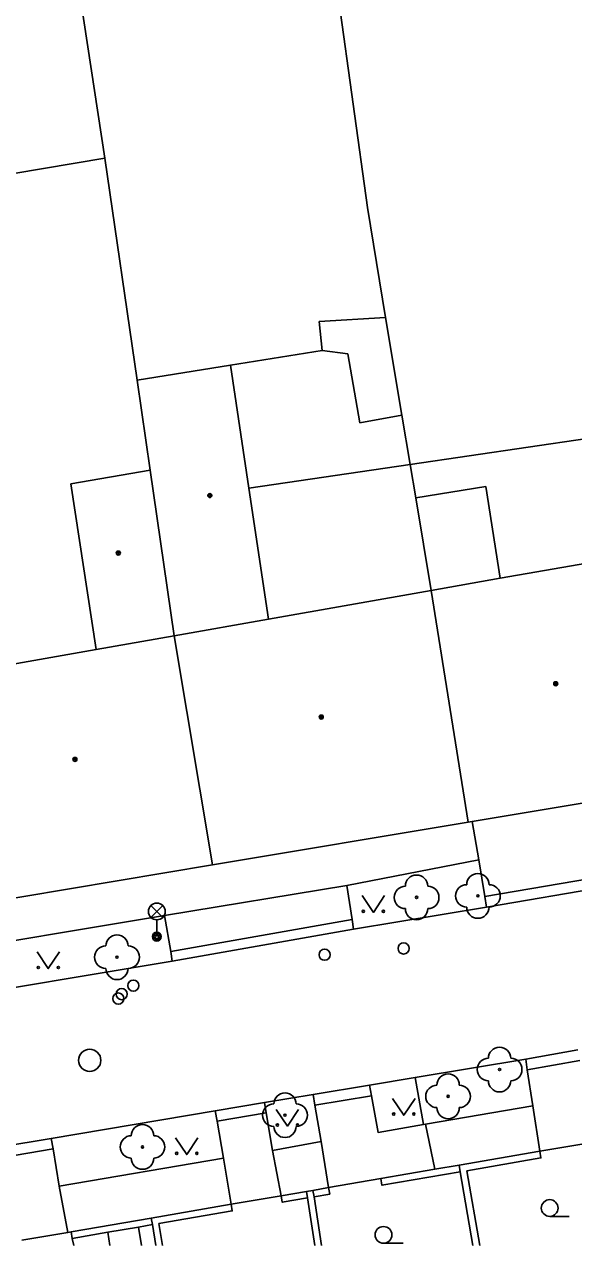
# Model space of a CAD drawing. Extents: x -596229 to -595156, y -1161237 to -1159376.
# Drawn here: x -595584.2 to -595559.6, y -1161235.4 to -1161180.8 of the extents above; entities that cross this region are included whole.
import ezdxf

# ---------------------------------------------------------------- set-up
doc = ezdxf.new("R2010")
doc.units = 0
for name, color, linetype in [('DOP - kresba z DSPS bez souradnic', 7, 'Continuous'), ('DOP - rozhrani ploch obecne', 7, 'Continuous'), ('Level 22', 7, 'Continuous'), ('Level 27', 7, 'Continuous'), ('Level 28', 7, 'Continuous'), ('Level 33', 7, 'Continuous'), ('Level 36', 7, 'Continuous'), ('Level 39', 7, 'Continuous'), ('Specificka linie pasportu komunikaci', 7, 'Continuous'), ('TM - budovy zdene_ betonove - VP', 7, 'Continuous'), ('TM - chodniky - VP', 7, 'Continuous'), ('TM - komunikace - VP', 7, 'Continuous'), ('TM - letecke snimky - pomocna linie', 7, 'Continuous'), ('TM - plot drateny_ kovovy - VP', 7, 'Continuous'), ('TM - podezdivka plotu - VP', 7, 'Continuous'), ('TM - rozhrani mezi zpev. plochami mezi sebou - VP', 7, 'Continuous'), ('TM - vjezd na pozemek', 7, 'Continuous')]:
    doc.layers.add(name, color=color, linetype=linetype)

msp = doc.modelspace()

# ---------------------------------------------------------------- linework, layer by layer
at = {"layer": 'DOP - kresba z DSPS bez souradnic'}
for points in [[(-595570.88, -1161195.42), (-595569.73, -1161195.57)], [(-595569.73, -1161195.57), (-595569.19, -1161198.65)], [(-595569.19, -1161198.65), (-595567.32, -1161198.31)], [(-595566.7, -1161202.01), (-595563.56, -1161201.5)], [(-595563.56, -1161201.5), (-595562.93, -1161205.6)]]:
    msp.add_lwpolyline(points, dxfattribs=at)
at = {"layer": 'DOP - rozhrani ploch obecne'}
for points in [[(-595586.64, -1161147.31), (-595580.59, -1161186.83)], [(-595568.86, -1161189.03), (-595571.42, -1161170.55)], [(-595580.59, -1161186.83), (-595591.49, -1161188.65)], [(-595579.15, -1161196.75), (-595580.59, -1161186.83)], [(-595568.05, -1161193.94), (-595568.86, -1161189.03)], [(-595571.02, -1161194.13), (-595568.05, -1161193.94)], [(-595567.32, -1161198.31), (-595568.05, -1161193.94)], [(-595570.88, -1161195.42), (-595571.02, -1161194.13)], [(-595574.97, -1161196.08), (-595570.88, -1161195.42)], [(-595566.95, -1161200.51), (-595567.32, -1161198.31)], [(-595566.7, -1161202.01), (-595566.95, -1161200.51)], [(-595566.01, -1161206.14), (-595566.7, -1161202.01)]]:
    msp.add_lwpolyline(points, dxfattribs=at)
at = {"layer": 'Level 22'}
for centre in [(-595566.66, -1161219.86), (-595563.92, -1161219.79), (-595580.05, -1161222.53), (-595562.95, -1161227.55), (-595565.25, -1161228.75), (-595572.54, -1161229.59), (-595578.91, -1161231.01)]:
    msp.add_circle(centre, 0.05, dxfattribs=at)
for centre, start, end in [((-595566.66, -1161219.36), 0, 180), ((-595563.92, -1161219.29), 0, 180), ((-595567.16, -1161219.86), 90, 270), ((-595566.16, -1161219.86), 270, 90), ((-595564.42, -1161219.79), 90, 270), ((-595563.42, -1161219.79), 270, 90), ((-595566.66, -1161220.36), 180, 0), ((-595563.92, -1161220.29), 180, 0), ((-595580.05, -1161222.03), 0, 180), ((-595580.55, -1161222.53), 90, 270), ((-595579.55, -1161222.53), 270, 90), ((-595580.05, -1161223.03), 180, 0), ((-595562.95, -1161227.05), 0, 180), ((-595563.45, -1161227.55), 90, 270), ((-595562.45, -1161227.55), 270, 90), ((-595565.25, -1161228.25), 0, 180), ((-595565.75, -1161228.75), 90, 270), ((-595564.75, -1161228.75), 270, 90), ((-595562.95, -1161228.05), 180, 0), ((-595572.54, -1161229.09), 0, 180), ((-595573.04, -1161229.59), 90, 270), ((-595572.04, -1161229.59), 270, 90), ((-595565.25, -1161229.25), 180, 0), ((-595579.41, -1161231.01), 90, 270), ((-595578.91, -1161230.51), 0, 180), ((-595578.41, -1161231.01), 270, 90), ((-595572.54, -1161230.09), 180, 0), ((-595578.91, -1161231.51), 180, 0)]:
    msp.add_arc(centre, 0.5, start, end, dxfattribs=at)
at = {"layer": 'Level 27'}
msp.add_circle((-595581.27, -1161227.14), 0.5, dxfattribs=at)
at = {"layer": 'Level 28'}
for centre in [(-595570.77, -1161222.42), (-595567.24, -1161222.14), (-595579.84, -1161224.18), (-595579.32, -1161223.8), (-595579.99, -1161224.38)]:
    msp.add_circle(centre, 0.25, dxfattribs=at)
at = {"layer": 'Level 33'}
for p, q in [((-595578.535, -1161220.75), (-595578.005, -1161220.22)), ((-595578.535, -1161220.22), (-595578.005, -1161220.75)), ((-595578.27, -1161220.86), (-595578.27, -1161221.61))]:
    msp.add_line(p, q, dxfattribs=at)
for centre, radius in [((-595578.27, -1161220.485), 0.375), ((-595578.27, -1161221.61), 0.2), ((-595578.27, -1161221.61), 0.145), ((-595578.27, -1161221.61), 0.0876)]:
    msp.add_circle(centre, radius, dxfattribs=at)
at = {"layer": 'Level 36'}
for p, q in [((-595560.71, -1161234.115), (-595559.835, -1161234.115)), ((-595568.14, -1161235.315), (-595567.265, -1161235.315))]:
    msp.add_line(p, q, dxfattribs=at)
for points in [[(-595569.09, -1161219.78), (-595568.59, -1161220.53), (-595568.09, -1161219.78)], [(-595583.62, -1161222.29), (-595583.12, -1161223.04), (-595582.62, -1161222.29)], [(-595567.73, -1161228.84), (-595567.23, -1161229.59), (-595566.73, -1161228.84)], [(-595572.93, -1161229.33), (-595572.43, -1161230.08), (-595571.93, -1161229.33)], [(-595577.43, -1161230.6), (-595576.93, -1161231.35), (-595576.43, -1161230.6)]]:
    msp.add_lwpolyline(points, dxfattribs=at)
for centre, radius in [((-595569.04, -1161220.48), 0.05), ((-595568.141, -1161220.48), 0.05), ((-595583.57, -1161222.99), 0.05), ((-595582.671, -1161222.99), 0.05), ((-595572.88, -1161230.03), 0.05), ((-595571.981, -1161230.03), 0.05), ((-595567.68, -1161229.54), 0.05), ((-595566.781, -1161229.54), 0.05), ((-595577.38, -1161231.3), 0.05), ((-595576.481, -1161231.3), 0.05), ((-595560.71, -1161233.74), 0.375), ((-595568.14, -1161234.94), 0.375)]:
    msp.add_circle(centre, radius, dxfattribs=at)
at = {"layer": 'Level 39'}
for centre, radius in [((-595575.9, -1161201.9), 0.09), ((-595575.9, -1161201.9), 0.0398), ((-595579.99, -1161204.47), 0.09), ((-595579.99, -1161204.47), 0.0398), ((-595560.44, -1161210.31), 0.09), ((-595560.44, -1161210.31), 0.0398), ((-595570.92, -1161211.8), 0.09), ((-595570.92, -1161211.8), 0.0398), ((-595581.93, -1161213.69), 0.09), ((-595581.93, -1161213.69), 0.0398)]:
    msp.add_circle(centre, radius, dxfattribs=at)
at = {"layer": 'Specificka linie pasportu komunikaci'}
for points in [[(-595564.18, -1161216.47), (-595563.87, -1161218.18)], [(-595566.73, -1161227.91), (-595566.35, -1161230.01)], [(-595561.47, -1161229.18), (-595561.15, -1161231.2)], [(-595566.26, -1161229.99), (-595565.85, -1161232.01)], [(-595570.59, -1161232.82), (-595570.93, -1161230.77)], [(-595575.29, -1161231.51), (-595574.95, -1161233.57)], [(-595573.1, -1161231.17), (-595572.71, -1161233.19)], [(-595582.63, -1161232.76), (-595582.25, -1161234.83)]]:
    msp.add_lwpolyline(points, dxfattribs=at)
at = {"layer": 'TM - budovy zdene_ betonove - VP'}
for points in [[(-595574.97, -1161196.08), (-595579.15, -1161196.75)], [(-595574.15, -1161201.57), (-595574.97, -1161196.08)], [(-595579.15, -1161196.75), (-595578.57, -1161200.77)], [(-595582.12, -1161201.37), (-595578.57, -1161200.77)], [(-595578.57, -1161200.77), (-595577.5, -1161208.17)], [(-595580.98, -1161208.78), (-595582.12, -1161201.37)], [(-595573.28, -1161207.42), (-595574.15, -1161201.57)], [(-595562.93, -1161205.6), (-595558.19, -1161204.78)], [(-595566.01, -1161206.14), (-595562.93, -1161205.6)], [(-595573.28, -1161207.42), (-595566.01, -1161206.14)], [(-595564.35, -1161216.5), (-595566.01, -1161206.14)], [(-595577.5, -1161208.17), (-595573.28, -1161207.42)], [(-595580.98, -1161208.78), (-595577.5, -1161208.17)], [(-595575.78, -1161218.41), (-595577.5, -1161208.17)], [(-595588, -1161210.01), (-595580.98, -1161208.78)], [(-595564.18, -1161216.47), (-595558.72, -1161215.56)], [(-595564.35, -1161216.5), (-595575.78, -1161218.41)], [(-595564.35, -1161216.5), (-595564.18, -1161216.47)], [(-595575.78, -1161218.41), (-595586.45, -1161220.19)]]:
    msp.add_lwpolyline(points, dxfattribs=at)
at = {"layer": 'TM - chodniky - VP'}
for points in [[(-595569.77, -1161219.32), (-595563.87, -1161218.18)], [(-595563.87, -1161218.18), (-595563.61, -1161219.82)], [(-595569.54, -1161220.84), (-595569.77, -1161219.32)], [(-595563.61, -1161219.82), (-595563.54, -1161220.29)], [(-595588.83, -1161222.49), (-595577.93, -1161220.67)], [(-595577.93, -1161220.67), (-595577.65, -1161222.28)], [(-595569.48, -1161221.28), (-595569.54, -1161220.84)], [(-595577.65, -1161222.28), (-595577.58, -1161222.71)], [(-595561.71, -1161227.56), (-595561.78, -1161227.09)], [(-595561.47, -1161229.18), (-595561.71, -1161227.56)], [(-595568.76, -1161228.25), (-595568.68, -1161228.72)], [(-595571.2, -1161229.14), (-595571.28, -1161228.67)], [(-595568.68, -1161228.72), (-595568.38, -1161230.36), (-595566.35, -1161230.01)], [(-595575.66, -1161229.39), (-595575.58, -1161229.86)], [(-595573.46, -1161229.02), (-595573.38, -1161229.49)], [(-595570.93, -1161230.77), (-595571.2, -1161229.14)], [(-595566.26, -1161229.99), (-595561.47, -1161229.18)], [(-595575.58, -1161229.86), (-595575.29, -1161231.51)], [(-595573.38, -1161229.49), (-595573.1, -1161231.17)], [(-595566.35, -1161230.01), (-595566.26, -1161229.99)], [(-595582.91, -1161231.1), (-595582.99, -1161230.63)], [(-595573.1, -1161231.17), (-595570.93, -1161230.77)], [(-595582.63, -1161232.76), (-595582.91, -1161231.1)], [(-595575.29, -1161231.51), (-595582.63, -1161232.76)]]:
    msp.add_lwpolyline(points, dxfattribs=at)
at = {"layer": 'TM - komunikace - VP'}
for points in [[(-595563.54, -1161220.29), (-595558.13, -1161219.37)], [(-595569.48, -1161221.28), (-595563.54, -1161220.29)], [(-595577.58, -1161222.71), (-595569.48, -1161221.28)], [(-595588.49, -1161224.53), (-595577.58, -1161222.71)], [(-595561.78, -1161227.09), (-595559.45, -1161226.67)], [(-595566.73, -1161227.91), (-595561.78, -1161227.09)], [(-595571.28, -1161228.67), (-595568.76, -1161228.25)], [(-595568.76, -1161228.25), (-595566.73, -1161227.91)], [(-595573.46, -1161229.02), (-595571.28, -1161228.67)], [(-595582.99, -1161230.63), (-595575.66, -1161229.39)], [(-595575.66, -1161229.39), (-595573.46, -1161229.02)], [(-595585.24, -1161231.01), (-595582.99, -1161230.63)]]:
    msp.add_lwpolyline(points, dxfattribs=at)
at = {"layer": 'TM - letecke snimky - pomocna linie'}
for points in [[(-595566.95, -1161200.51), (-595559.03, -1161199.35)], [(-595574.15, -1161201.57), (-595566.95, -1161200.51)], [(-595571.24, -1161233.24), (-595571.29, -1161232.95)], [(-595580.46, -1161234.82), (-595580.364, -1161235.417)], [(-595579.09, -1161234.59), (-595578.957, -1161235.417)], [(-595582.05, -1161235.1), (-595581.982, -1161235.417)]]:
    msp.add_lwpolyline(points, dxfattribs=at)
at = {"layer": 'TM - plot drateny_ kovovy - VP'}
for points in [[(-595564.41, -1161232.07), (-595561.1, -1161231.5), (-595561.15, -1161231.2)], [(-595568.26, -1161232.42), (-595568.21, -1161232.72), (-595564.71, -1161232.12)], [(-595563.831, -1161235.417), (-595564.41, -1161232.07)], [(-595572.71, -1161233.19), (-595572.66, -1161233.48), (-595571.54, -1161233.29)], [(-595571.24, -1161233.24), (-595570.54, -1161233.12), (-595570.59, -1161232.82)], [(-595570.905, -1161235.417), (-595571.24, -1161233.24)], [(-595578.18, -1161234.43), (-595574.9, -1161233.87), (-595574.95, -1161233.57)], [(-595582.1, -1161234.8), (-595582.05, -1161235.1)], [(-595582.05, -1161235.1), (-595580.46, -1161234.82)], [(-595580.46, -1161234.82), (-595579.09, -1161234.59)], [(-595579.09, -1161234.59), (-595578.47, -1161234.48)], [(-595578.017, -1161235.417), (-595578.18, -1161234.43)]]:
    msp.add_lwpolyline(points, dxfattribs=at)
at = {"layer": 'TM - podezdivka plotu - VP'}
for points in [[(-595564.76, -1161231.82), (-595561.15, -1161231.2)], [(-595568.26, -1161232.42), (-595565.85, -1161232.01)], [(-595565.85, -1161232.01), (-595564.76, -1161231.82)], [(-595564.76, -1161231.82), (-595564.71, -1161232.12)], [(-595564.71, -1161232.12), (-595564.139, -1161235.417)], [(-595572.71, -1161233.19), (-595571.58, -1161233)], [(-595571.58, -1161233), (-595571.29, -1161232.95)], [(-595571.54, -1161233.29), (-595571.58, -1161233)], [(-595571.29, -1161232.95), (-595570.59, -1161232.82)], [(-595578.52, -1161234.19), (-595574.95, -1161233.57)], [(-595571.212, -1161235.417), (-595571.54, -1161233.29)], [(-595582.1, -1161234.8), (-595578.52, -1161234.19)], [(-595578.52, -1161234.19), (-595578.47, -1161234.48)], [(-595578.47, -1161234.48), (-595578.317, -1161235.417)]]:
    msp.add_lwpolyline(points, dxfattribs=at)
at = {"layer": 'TM - rozhrani mezi zpev. plochami mezi sebou - VP'}
for points in [[(-595563.61, -1161219.82), (-595558.19, -1161218.89)], [(-595577.93, -1161220.67), (-595569.77, -1161219.32)], [(-595569.54, -1161220.84), (-595577.65, -1161222.28)], [(-595559.37, -1161227.14), (-595561.71, -1161227.56)], [(-595568.68, -1161228.72), (-595571.2, -1161229.14)], [(-595575.58, -1161229.86), (-595573.38, -1161229.49)], [(-595585.16, -1161231.48), (-595582.91, -1161231.1)]]:
    msp.add_lwpolyline(points, dxfattribs=at)
at = {"layer": 'TM - vjezd na pozemek'}
for points in [[(-595558.91, -1161230.82), (-595561.15, -1161231.2)], [(-595568.26, -1161232.42), (-595570.59, -1161232.82)], [(-595572.71, -1161233.19), (-595574.95, -1161233.57)], [(-595582.25, -1161234.83), (-595584.31, -1161235.18)], [(-595582.1, -1161234.8), (-595582.25, -1161234.83)]]:
    msp.add_lwpolyline(points, dxfattribs=at)

doc.saveas('drawing.dxf')
